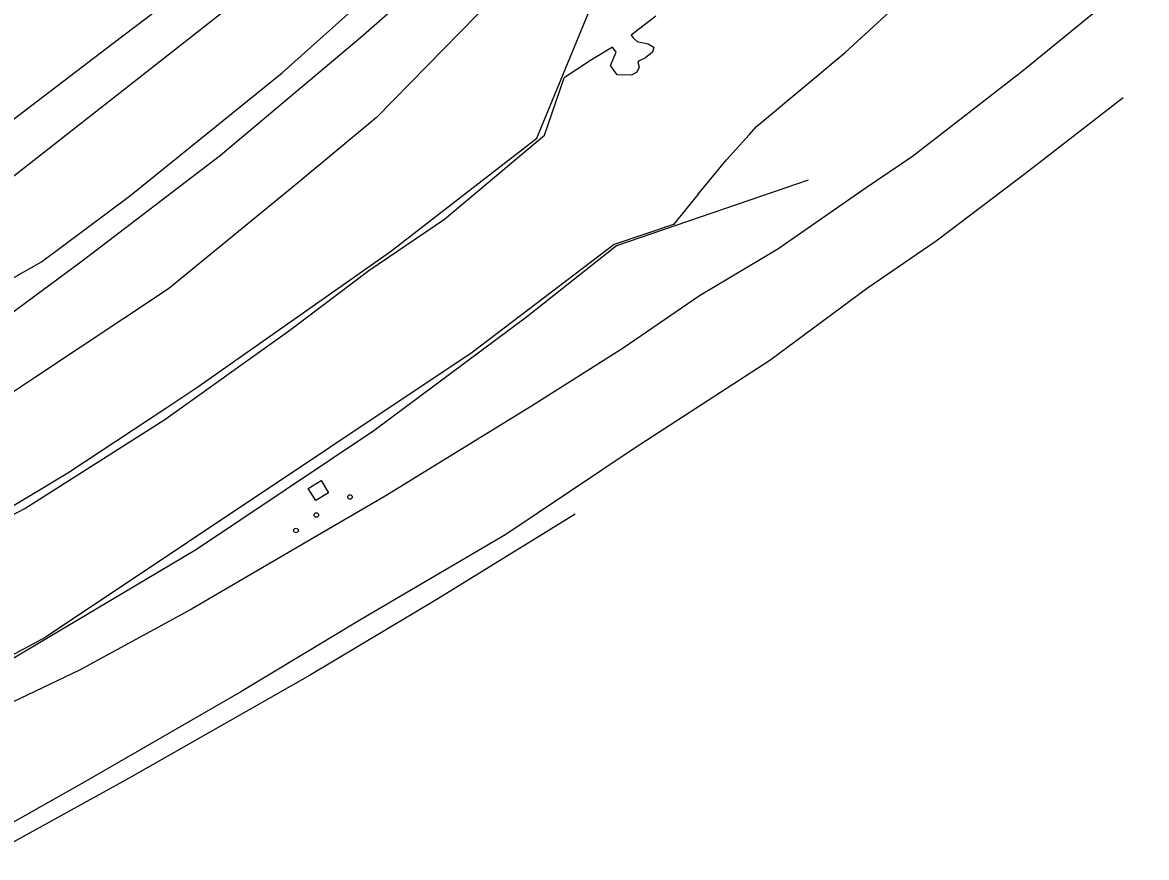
# Model space of a CAD drawing. Extents: x 368532 to 392481, y 10654822 to 10676899.
# Drawn here: x 389236.2 to 389422.8, y 10655660 to 10655798.6 of the extents above; entities that cross this region are included whole.
import ezdxf

# ---------------------------------------------------------------- set-up
doc = ezdxf.new("R2010")
doc.units = 0
for name, color, linetype in [('p_drainage conc drain', 7, 'Continuous'), ('p_drainage water', 7, 'Continuous'), ('p_dtm obscured area', 7, 'Continuous'), ('p_dtm retaining wall', 7, 'Continuous'), ('p_railroad rr control', 7, 'Continuous'), ('p_road dirt road', 7, 'Continuous'), ('p_structure unidentified', 7, 'Continuous')]:
    doc.layers.add(name, color=color, linetype=linetype)

msp = doc.modelspace()

# ---------------------------------------------------------------- linework, layer by layer
at = {"layer": 'p_drainage conc drain'}
for p, q in [((389321.55, 10655779.4), (389334.45, 10655810.6)), ((389297.3, 10655760.57), (389321.55, 10655779.4)), ((389366.63, 10655772.42), (389334.83, 10655761.56)), ((389334.83, 10655761.56), (389319.84, 10655749.67)), ((389265.26, 10655738.13), (389297.3, 10655760.57)), ((389319.84, 10655749.67), (389294.49, 10655730.79)), ((389259.95, 10655734.59), (389265.26, 10655738.13)), ((389243.69, 10655723.83), (389259.95, 10655734.59)), ((389294.49, 10655730.79), (389265.08, 10655711.08)), ((389221.11, 10655710.32), (389243.69, 10655723.83)), ((389265.08, 10655711.08), (389230.9, 10655690.8))]:
    msp.add_line(p, q, dxfattribs=at)
at = {"layer": 'p_drainage water'}
for p, q in [((389372.76, 10655793.64), (389392.14, 10655811.44)), ((389341.35, 10655799.68), (389337.24, 10655796.52)), ((389337.24, 10655796.52), (389337.58, 10655796.08)), ((389337.58, 10655796.08), (389338.21, 10655795.48)), ((389338.21, 10655795.48), (389340.08, 10655795.06)), ((389334.16, 10655794.54), (389330.67, 10655792.41)), ((389333.78, 10655791.51), (389334.73, 10655793.72)), ((389334.73, 10655793.72), (389334.16, 10655794.54)), ((389340.79, 10655793.72), (389339.61, 10655792.75)), ((389340.08, 10655795.06), (389340.99, 10655794.52)), ((389340.99, 10655794.52), (389340.79, 10655793.72)), ((389358.03, 10655781.34), (389372.76, 10655793.64)), ((389330.67, 10655792.41), (389326.13, 10655789.43)), ((389334.93, 10655789.94), (389333.78, 10655791.51)), ((389338.48, 10655792.23), (389338.34, 10655792.02)), ((389338.34, 10655792.02), (389338.58, 10655791.2)), ((389339.61, 10655792.75), (389338.48, 10655792.23)), ((389337.31, 10655789.87), (389334.93, 10655789.94)), ((389338.17, 10655790.39), (389337.31, 10655789.87)), ((389338.58, 10655791.2), (389338.17, 10655790.39)), ((389322.87, 10655779.93), (389326.13, 10655789.43)), ((389356.82, 10655779.97), (389358.03, 10655781.34)), ((389306.26, 10655765.97), (389322.87, 10655779.93)), ((389353.05, 10655775.82), (389356.82, 10655779.97)), ((389348.38, 10655770.13), (389353.05, 10655775.82)), ((389348.38, 10655770.13), (389344.24, 10655765.08)), ((389293.68, 10655757.42), (389306.26, 10655765.97)), ((389344.24, 10655765.08), (389334.4, 10655761.77)), ((389334.4, 10655761.77), (389310.84, 10655743.81)), ((389280.55, 10655747.51), (389293.68, 10655757.42)), ((389259.8, 10655732.7), (389280.55, 10655747.51)), ((389310.84, 10655743.81), (389239.94, 10655696.52)), ((389236.54, 10655717.93), (389259.8, 10655732.7)), ((389196.36, 10655696.79), (389236.54, 10655717.93)), ((389239.94, 10655696.52), (389189.69, 10655669.56))]:
    msp.add_line(p, q, dxfattribs=at)
at = {"layer": 'p_dtm obscured area'}
for points in [[(389398.39, 10655929.9), (389387.79, 10655914.44), (389352.45, 10655877.19), (389318.4, 10655843.73), (389291.04, 10655818.93), (389274.52, 10655804.37), (389255.97, 10655789.79), (389232.34, 10655771.27), (389216.7, 10655760.53), (389195.11, 10655746.64), (389172.75, 10655732.92), (389148.89, 10655719.58), (389132.11, 10655710.56), (389115.04, 10655702.06), (389101.88, 10655696.1), (389096.73, 10655693.74), (389084.08, 10655688.47), (389073.36, 10655684.06), (389066.96, 10655681.45)], [(389072.66, 10655665.91), (389100.05, 10655678.44), (389117.8, 10655686.5), (389163.15, 10655711.35), (389173.15, 10655718.04), (389189.36, 10655728.65), (389225.55, 10655751.08), (389239.35, 10655758.87), (389253.93, 10655769.8), (389279.27, 10655790.27), (389304.92, 10655813.27), (389338.05, 10655843.75), (389363.71, 10655870.12), (389384.2, 10655891.56), (389401.78, 10655910.19)]]:
    msp.add_lwpolyline(points, dxfattribs=at)
at = {"layer": 'p_dtm retaining wall'}
for p, q in [((389327.96, 10655716.99), (389305.12, 10655702.92)), ((389305.12, 10655702.92), (389283.8, 10655690.17)), ((389283.8, 10655690.17), (389253.75, 10655673.06)), ((389253.75, 10655673.06), (389229.92, 10655659.95))]:
    msp.add_line(p, q, dxfattribs=at)
at = {"layer": 'p_railroad rr control'}
msp.add_lwpolyline([(389397.66, 10655936.32), (389382.61, 10655919.52), (389362.55, 10655898.28), (389336.74, 10655871.07), (389319.9, 10655854.34), (389304.04, 10655839.55), (389291.32, 10655828.02), (389280.25, 10655818.42), (389265.81, 10655806.28), (389251.24, 10655795.14), (389230.34, 10655779.25), (389207.01, 10655762.28), (389192.03, 10655752.79), (389173.82, 10655741.7), (389153.38, 10655729.97), (389137.39, 10655720.96), (389117.28, 10655710.61), (389107.76, 10655705.86), (389092.83, 10655699.33), (389076.78, 10655692.38), (389065.55, 10655687.8)], dxfattribs=at)
at = {"layer": 'p_road dirt road'}
for p, q in [((389310.72, 10655812.32), (389292.35, 10655796.14)), ((389320.53, 10655809.04), (389303.33, 10655791.37)), ((389422.81, 10655807.36), (389402.18, 10655790.51)), ((389292.35, 10655796.14), (389269.05, 10655776.53)), ((389303.33, 10655791.37), (389294.94, 10655782.86)), ((389402.18, 10655790.51), (389383.98, 10655776.37)), ((389418.92, 10655786.09), (389402.71, 10655773.55)), ((389294.94, 10655782.86), (389282.13, 10655772.15)), ((389269.05, 10655776.53), (389246.27, 10655759.17)), ((389383.98, 10655776.37), (389376.25, 10655771.16)), ((389402.71, 10655773.55), (389387.9, 10655762.32)), ((389282.13, 10655772.15), (389260.41, 10655754.42)), ((389376.25, 10655771.16), (389361.6, 10655760.97)), ((389387.9, 10655762.32), (389376.5, 10655754.51)), ((389361.6, 10655760.97), (389348.58, 10655753.23)), ((389246.27, 10655759.17), (389232.43, 10655748.9)), ((389260.41, 10655754.42), (389238.32, 10655739.74)), ((389376.5, 10655754.51), (389360.29, 10655742.51)), ((389348.58, 10655753.23), (389335.91, 10655744.54)), ((389335.91, 10655744.54), (389320.7, 10655734.9)), ((389360.29, 10655742.51), (389337.71, 10655727.88)), ((389238.32, 10655739.74), (389220.8, 10655728.1)), ((389320.7, 10655734.9), (389296.41, 10655719.98)), ((389337.71, 10655727.88), (389316.41, 10655713.61)), ((389296.41, 10655719.98), (389283.91, 10655712.74)), ((389316.41, 10655713.61), (389292.2, 10655699.37)), ((389283.91, 10655712.74), (389264.23, 10655701.2)), ((389264.23, 10655701.2), (389245.64, 10655691.05)), ((389292.2, 10655699.37), (389272.41, 10655687.45)), ((389245.64, 10655691.05), (389224.12, 10655680.84)), ((389272.41, 10655687.45), (389246.52, 10655672.53)), ((389246.52, 10655672.53), (389228.61, 10655662.44))]:
    msp.add_line(p, q, dxfattribs=at)
at = {"layer": 'p_structure unidentified'}
for p, q in [((389283.63, 10655721.25), (389285.76, 10655722.56)), ((389285.76, 10655722.56), (389287, 10655720.53)), ((389284.87, 10655719.22), (389283.63, 10655721.25)), ((389287, 10655720.53), (389284.87, 10655719.22))]:
    msp.add_line(p, q, dxfattribs=at)
for centre in [(389290.55, 10655719.83), (389284.95, 10655716.83), (389281.59, 10655714.26)]:
    msp.add_circle(centre, 0.375, dxfattribs=at)

doc.saveas('drawing.dxf')
